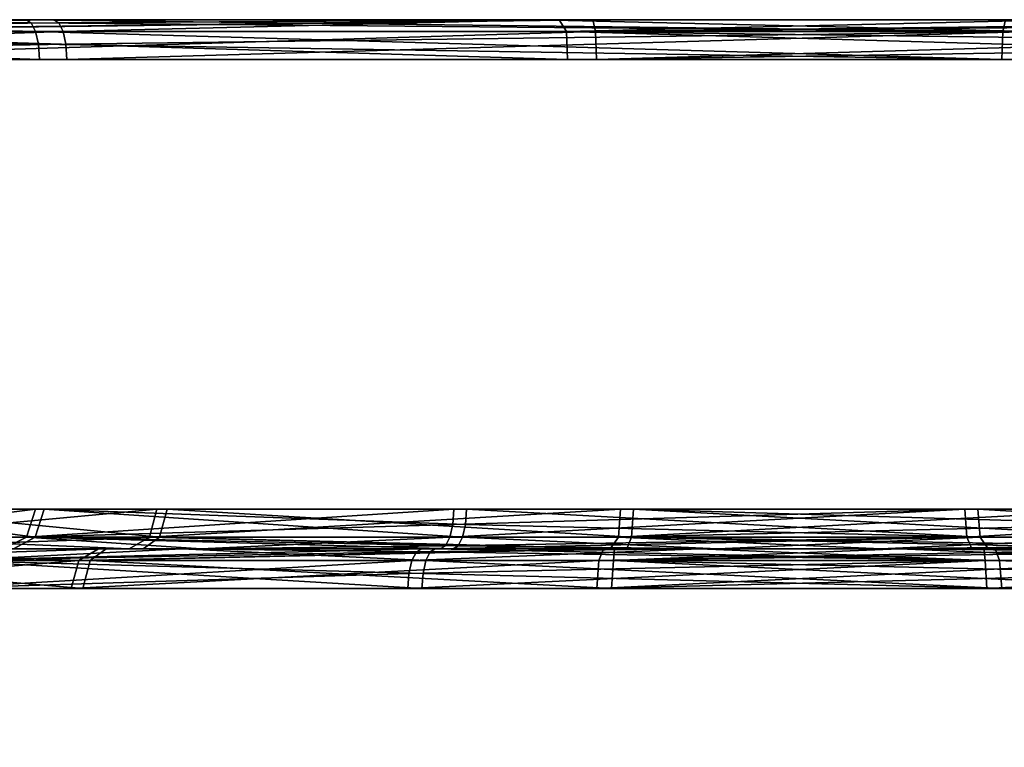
# Model space of a CAD drawing. Header units: millimetres. Extents: x -150 to 150, y -85 to 1149.
# Tile 291 of 656: x -78.584 to -77.839, y 1008.85 to 1009.4. Entities that reach past the tile are written whole.
import ezdxf

# ---------------------------------------------------------------- set-up
doc = ezdxf.new("R2010")
doc.units = ezdxf.units.MM
doc.header["$LTSCALE"] = 21.359881
for name, color, linetype in [('7808', 7, 'CONTINUOUS'), ('7809', 7, 'CONTINUOUS'), ('7810', 7, 'CONTINUOUS'), ('7811', 7, 'CONTINUOUS'), ('7812', 7, 'CONTINUOUS'), ('7813', 7, 'CONTINUOUS'), ('7814', 7, 'CONTINUOUS'), ('7815', 7, 'CONTINUOUS'), ('7824', 7, 'CONTINUOUS'), ('7825', 7, 'CONTINUOUS'), ('7826', 7, 'CONTINUOUS'), ('7827', 7, 'CONTINUOUS'), ('7849', 7, 'CONTINUOUS'), ('7850', 7, 'CONTINUOUS'), ('7851', 7, 'CONTINUOUS'), ('7852', 7, 'CONTINUOUS'), ('7853', 7, 'CONTINUOUS'), ('7854', 7, 'CONTINUOUS'), ('7855', 7, 'CONTINUOUS'), ('7856', 7, 'CONTINUOUS'), ('7865', 7, 'CONTINUOUS'), ('7866', 7, 'CONTINUOUS'), ('7867', 7, 'CONTINUOUS'), ('7868', 7, 'CONTINUOUS'), ('9023', 7, 'CONTINUOUS'), ('9025', 7, 'CONTINUOUS')]:
    doc.layers.add(name, color=color, linetype=linetype)

msp = doc.modelspace()

# ---------------------------------------------------------------- linework, layer by layer
at = {"layer": '7808', "linetype": 'CONTINUOUS'}
for points in [[(-78.53649, 1008.97, 270.95755), (-78.78303, 1008.99121, 271.31934), (-78.79127, 1008.97, 271.31628), (-78.53649, 1008.97, 270.95755)], [(-78.53089, 1008.99121, 270.96432), (-78.78303, 1008.99121, 271.31934), (-78.53649, 1008.97, 270.95755), (-78.53089, 1008.99121, 270.96432)], [(-78.28747, 1008.99121, 272.40087), (-78.28974, 1008.98148, 272.40697), (-78.64926, 1008.97, 272.15433), (-78.28747, 1008.99121, 272.40087)], [(-78.64249, 1008.99121, 272.14873), (-78.28747, 1008.99121, 272.40087), (-78.64926, 1008.97, 272.15433), (-78.64249, 1008.99121, 272.14873)], [(-78.13649, 1008.97, 270.77427), (-78.53089, 1008.99121, 270.96432), (-78.53649, 1008.97, 270.95755), (-78.13649, 1008.97, 270.77427)], [(-78.13502, 1008.99121, 270.78294), (-78.53089, 1008.99121, 270.96432), (-78.13649, 1008.97, 270.77427), (-78.13502, 1008.99121, 270.78294)], [(-77.69844, 1008.97, 270.81555), (-78.13502, 1008.99121, 270.78294), (-78.13649, 1008.97, 270.77427), (-77.69844, 1008.97, 270.81555)], [(-77.7015, 1008.99121, 270.82379), (-78.13502, 1008.99121, 270.78294), (-77.69924, 1008.98148, 270.81769), (-77.7015, 1008.99121, 270.82379)], [(-77.69924, 1008.98148, 270.81769), (-78.13502, 1008.99121, 270.78294), (-77.69844, 1008.97, 270.81555), (-77.69924, 1008.98148, 270.81769)], [(-78.28974, 1008.98148, 272.40697), (-78.29054, 1008.97, 272.40911), (-78.64926, 1008.97, 272.15433), (-78.28974, 1008.98148, 272.40697)]]:
    msp.add_3dface(points, dxfattribs=at)
at = {"layer": '7809', "linetype": 'CONTINUOUS'}
for points in [[(-78.78303, 1008.99121, 271.31934), (-78.53089, 1008.99121, 270.96432), (-78.51871, 1009, 270.98178), (-78.78303, 1008.99121, 271.31934)], [(-78.76358, 1009, 271.32789), (-78.78303, 1008.99121, 271.31934), (-78.51871, 1009, 270.98178), (-78.76358, 1009, 271.32789)], [(-78.28009, 1009, 272.38098), (-78.64249, 1008.99121, 272.14873), (-78.62637, 1009, 272.13494), (-78.28009, 1009, 272.38098)], [(-78.64249, 1008.99121, 272.14873), (-78.28009, 1009, 272.38098), (-78.28408, 1008.99772, 272.39175), (-78.64249, 1008.99121, 272.14873)], [(-78.53089, 1008.99121, 270.96432), (-78.13502, 1008.99121, 270.78294), (-78.13418, 1009, 270.80431), (-78.53089, 1008.99121, 270.96432)], [(-78.51871, 1009, 270.98178), (-78.53089, 1008.99121, 270.96432), (-78.13418, 1009, 270.80431), (-78.51871, 1009, 270.98178)], [(-78.13502, 1008.99121, 270.78294), (-77.7015, 1008.99121, 270.82379), (-77.91893, 1009, 270.79582), (-78.13502, 1008.99121, 270.78294)], [(-78.13418, 1009, 270.80431), (-78.13502, 1008.99121, 270.78294), (-77.91893, 1009, 270.79582), (-78.13418, 1009, 270.80431)], [(-77.91893, 1009, 270.79582), (-77.7015, 1008.99121, 270.82379), (-77.70489, 1008.99772, 270.83291), (-77.91893, 1009, 270.79582)], [(-77.70889, 1009, 270.84367), (-77.91893, 1009, 270.79582), (-77.70489, 1008.99772, 270.83291), (-77.70889, 1009, 270.84367)], [(-78.28747, 1008.99121, 272.40087), (-78.64249, 1008.99121, 272.14873), (-78.28408, 1008.99772, 272.39175), (-78.28747, 1008.99121, 272.40087)]]:
    msp.add_3dface(points, dxfattribs=at)
at = {"layer": '7810', "linetype": 'CONTINUOUS'}
for points in [[(-78.29054, 1008.97, 272.40911), (-78.28974, 1008.98148, 272.40697), (-77.85395, 1008.99121, 272.44172), (-78.29054, 1008.97, 272.40911)], [(-78.29054, 1008.97, 272.40911), (-77.85395, 1008.99121, 272.44172), (-77.85248, 1008.97, 272.45038), (-78.29054, 1008.97, 272.40911)], [(-78.28974, 1008.98148, 272.40697), (-78.28747, 1008.99121, 272.40087), (-77.85395, 1008.99121, 272.44172), (-78.28974, 1008.98148, 272.40697)], [(-77.85395, 1008.99121, 272.44172), (-77.45808, 1008.99121, 272.26033), (-77.85248, 1008.97, 272.45038), (-77.85395, 1008.99121, 272.44172)], [(-77.85248, 1008.97, 272.45038), (-77.45808, 1008.99121, 272.26033), (-77.45248, 1008.97, 272.2671), (-77.85248, 1008.97, 272.45038)]]:
    msp.add_3dface(points, dxfattribs=at)
at = {"layer": '7811', "linetype": 'CONTINUOUS'}
for points in [[(-78.28747, 1008.99121, 272.40087), (-78.28408, 1008.99772, 272.39175), (-78.07005, 1009, 272.42884), (-78.28747, 1008.99121, 272.40087)], [(-77.85395, 1008.99121, 272.44172), (-78.28747, 1008.99121, 272.40087), (-78.07005, 1009, 272.42884), (-77.85395, 1008.99121, 272.44172)], [(-78.28408, 1008.99772, 272.39175), (-78.28009, 1009, 272.38098), (-78.07005, 1009, 272.42884), (-78.28408, 1008.99772, 272.39175)], [(-77.85479, 1009, 272.42034), (-77.85395, 1008.99121, 272.44172), (-78.07005, 1009, 272.42884), (-77.85479, 1009, 272.42034)], [(-77.45808, 1008.99121, 272.26033), (-77.85395, 1008.99121, 272.44172), (-77.85479, 1009, 272.42034), (-77.45808, 1008.99121, 272.26033)], [(-77.47027, 1009, 272.24288), (-77.45808, 1008.99121, 272.26033), (-77.85479, 1009, 272.42034), (-77.47027, 1009, 272.24288)]]:
    msp.add_3dface(points, dxfattribs=at)
at = {"layer": '7812', "linetype": 'CONTINUOUS'}
for points in [[(-78.579, 1009.00879, 272.09617), (-78.74261, 1009.00879, 271.73909), (-78.57223, 1009.03, 272.09057), (-78.579, 1009.00879, 272.09617)], [(-78.57223, 1009.03, 272.09057), (-78.74261, 1009.00879, 271.73909), (-78.73395, 1009.03, 271.73763), (-78.57223, 1009.03, 272.09057)], [(-78.70576, 1009.00879, 271.34805), (-78.47833, 1009.00879, 271.02782), (-78.69753, 1009.03, 271.35111), (-78.70576, 1009.00879, 271.34805)], [(-78.69753, 1009.03, 271.35111), (-78.47833, 1009.00879, 271.02782), (-78.47273, 1009.03, 271.03459), (-78.69753, 1009.03, 271.35111)], [(-78.2565, 1009.01852, 272.31751), (-78.579, 1009.00879, 272.09617), (-78.25571, 1009.03, 272.31537), (-78.2565, 1009.01852, 272.31751)], [(-78.25571, 1009.03, 272.31537), (-78.579, 1009.00879, 272.09617), (-78.57223, 1009.03, 272.09057), (-78.25571, 1009.03, 272.31537)], [(-78.47833, 1009.00879, 271.02782), (-78.12125, 1009.00879, 270.86421), (-78.47273, 1009.03, 271.03459), (-78.47833, 1009.00879, 271.02782)], [(-78.47273, 1009.03, 271.03459), (-78.12125, 1009.00879, 270.86421), (-78.11979, 1009.03, 270.87287), (-78.47273, 1009.03, 271.03459)], [(-78.12125, 1009.00879, 270.86421), (-77.73021, 1009.00879, 270.90105), (-78.11979, 1009.03, 270.87287), (-78.12125, 1009.00879, 270.86421)], [(-77.73247, 1009.01852, 270.90715), (-77.73327, 1009.03, 270.90929), (-78.11979, 1009.03, 270.87287), (-77.73247, 1009.01852, 270.90715)], [(-77.73021, 1009.00879, 270.90105), (-77.73247, 1009.01852, 270.90715), (-78.11979, 1009.03, 270.87287), (-77.73021, 1009.00879, 270.90105)], [(-78.25877, 1009.00879, 272.3236), (-78.579, 1009.00879, 272.09617), (-78.2565, 1009.01852, 272.31751), (-78.25877, 1009.00879, 272.3236)]]:
    msp.add_3dface(points, dxfattribs=at)
at = {"layer": '7813', "linetype": 'CONTINUOUS'}
for points in [[(-78.74261, 1009.00879, 271.73909), (-78.579, 1009.00879, 272.09617), (-78.59691, 1009, 272.1078), (-78.74261, 1009.00879, 271.73909)], [(-78.47833, 1009.00879, 271.02782), (-78.70576, 1009.00879, 271.34805), (-78.72519, 1009, 271.33942), (-78.47833, 1009.00879, 271.02782)], [(-78.49078, 1009, 271.01059), (-78.47833, 1009.00879, 271.02782), (-78.72519, 1009, 271.33942), (-78.49078, 1009, 271.01059)], [(-78.59691, 1009, 272.1078), (-78.579, 1009.00879, 272.09617), (-78.447, 1009, 272.24765), (-78.59691, 1009, 272.1078)], [(-78.579, 1009.00879, 272.09617), (-78.25877, 1009.00879, 272.3236), (-78.447, 1009, 272.24765), (-78.579, 1009.00879, 272.09617)], [(-78.12495, 1009, 270.84332), (-78.47833, 1009.00879, 271.02782), (-78.49078, 1009, 271.01059), (-78.12495, 1009, 270.84332)], [(-78.12125, 1009.00879, 270.86421), (-78.47833, 1009.00879, 271.02782), (-78.12495, 1009, 270.84332), (-78.12125, 1009.00879, 270.86421)], [(-78.447, 1009, 272.24765), (-78.25877, 1009.00879, 272.3236), (-78.26216, 1009.00228, 272.33273), (-78.447, 1009, 272.24765)], [(-77.72282, 1009, 270.88117), (-78.12125, 1009.00879, 270.86421), (-78.12495, 1009, 270.84332), (-77.72282, 1009, 270.88117)], [(-77.73021, 1009.00879, 270.90105), (-78.12125, 1009.00879, 270.86421), (-77.72682, 1009.00228, 270.89193), (-77.73021, 1009.00879, 270.90105)], [(-78.12125, 1009.00879, 270.86421), (-77.72282, 1009, 270.88117), (-77.72682, 1009.00228, 270.89193), (-78.12125, 1009.00879, 270.86421)], [(-78.26615, 1009, 272.34349), (-78.447, 1009, 272.24765), (-78.26216, 1009.00228, 272.33273), (-78.26615, 1009, 272.34349)]]:
    msp.add_3dface(points, dxfattribs=at)
at = {"layer": '7814', "linetype": 'CONTINUOUS'}
for points in [[(-78.25877, 1009.00879, 272.3236), (-78.2565, 1009.01852, 272.31751), (-77.86919, 1009.03, 272.35179), (-78.25877, 1009.00879, 272.3236)], [(-77.86772, 1009.00879, 272.36045), (-78.25877, 1009.00879, 272.3236), (-77.86919, 1009.03, 272.35179), (-77.86772, 1009.00879, 272.36045)], [(-78.2565, 1009.01852, 272.31751), (-78.25571, 1009.03, 272.31537), (-77.86919, 1009.03, 272.35179), (-78.2565, 1009.01852, 272.31751)], [(-77.51625, 1009.03, 272.19007), (-77.86772, 1009.00879, 272.36045), (-77.86919, 1009.03, 272.35179), (-77.51625, 1009.03, 272.19007)], [(-77.51064, 1009.00879, 272.19684), (-77.86772, 1009.00879, 272.36045), (-77.51625, 1009.03, 272.19007), (-77.51064, 1009.00879, 272.19684)]]:
    msp.add_3dface(points, dxfattribs=at)
at = {"layer": '7815', "linetype": 'CONTINUOUS'}
for points in [[(-78.26615, 1009, 272.34349), (-78.26216, 1009.00228, 272.33273), (-77.86772, 1009.00879, 272.36045), (-78.26615, 1009, 272.34349)], [(-78.26615, 1009, 272.34349), (-77.86772, 1009.00879, 272.36045), (-77.86402, 1009, 272.38134), (-78.26615, 1009, 272.34349)], [(-78.26216, 1009.00228, 272.33273), (-78.25877, 1009.00879, 272.3236), (-77.86772, 1009.00879, 272.36045), (-78.26216, 1009.00228, 272.33273)], [(-77.86772, 1009.00879, 272.36045), (-77.51064, 1009.00879, 272.19684), (-77.86402, 1009, 272.38134), (-77.86772, 1009.00879, 272.36045)], [(-77.86402, 1009, 272.38134), (-77.51064, 1009.00879, 272.19684), (-77.49819, 1009, 272.21407), (-77.86402, 1009, 272.38134)]]:
    msp.add_3dface(points, dxfattribs=at)
at = {"layer": '7824', "linetype": 'CONTINUOUS'}
for points in [[(-78.57223, 1009.39121, 273.16725), (-79.18967, 1009.39121, 272.76259), (-78.56996, 1009.38148, 273.16116), (-78.57223, 1009.39121, 273.16725)], [(-78.56996, 1009.38148, 273.16116), (-79.18967, 1009.39121, 272.76259), (-78.56917, 1009.37, 273.15902), (-78.56996, 1009.38148, 273.16116)], [(-78.56917, 1009.37, 273.15902), (-79.18967, 1009.39121, 272.76259), (-79.18334, 1009.37, 272.7565), (-78.56917, 1009.37, 273.15902)], [(-78.84996, 1009.39121, 270.19115), (-78.14862, 1009.39121, 269.96072), (-78.84543, 1009.37, 270.19868), (-78.84996, 1009.39121, 270.19115)], [(-78.84543, 1009.37, 270.19868), (-78.14862, 1009.39121, 269.96072), (-78.1478, 1009.37, 269.96947), (-78.84543, 1009.37, 270.19868)], [(-78.14862, 1009.39121, 269.96072), (-77.41675, 1009.39121, 270.0574), (-78.1478, 1009.37, 269.96947), (-78.14862, 1009.39121, 269.96072)], [(-77.41675, 1009.39121, 270.0574), (-77.41901, 1009.38148, 270.0635), (-78.1478, 1009.37, 269.96947), (-77.41675, 1009.39121, 270.0574)], [(-77.41901, 1009.38148, 270.0635), (-77.41981, 1009.37, 270.06564), (-78.1478, 1009.37, 269.96947), (-77.41901, 1009.38148, 270.0635)]]:
    msp.add_3dface(points, dxfattribs=at)
at = {"layer": '7825', "linetype": 'CONTINUOUS'}
for points in [[(-79.18967, 1009.39121, 272.76259), (-78.57223, 1009.39121, 273.16725), (-78.91686, 1009.4, 273.01648), (-79.18967, 1009.39121, 272.76259)], [(-78.91686, 1009.4, 273.01648), (-78.57223, 1009.39121, 273.16725), (-78.57562, 1009.39772, 273.17638), (-78.91686, 1009.4, 273.01648)], [(-78.57962, 1009.4, 273.18714), (-78.91686, 1009.4, 273.01648), (-78.57562, 1009.39772, 273.17638), (-78.57962, 1009.4, 273.18714)], [(-78.1506, 1009.4, 269.9396), (-78.84996, 1009.39121, 270.19115), (-78.86028, 1009.4, 270.1726), (-78.1506, 1009.4, 269.9396)], [(-78.14862, 1009.39121, 269.96072), (-78.84996, 1009.39121, 270.19115), (-78.1506, 1009.4, 269.9396), (-78.14862, 1009.39121, 269.96072)], [(-77.40936, 1009.4, 270.03752), (-78.14862, 1009.39121, 269.96072), (-78.1506, 1009.4, 269.9396), (-77.40936, 1009.4, 270.03752)], [(-78.14862, 1009.39121, 269.96072), (-77.40936, 1009.4, 270.03752), (-77.41336, 1009.39772, 270.04828), (-78.14862, 1009.39121, 269.96072)], [(-77.41675, 1009.39121, 270.0574), (-78.14862, 1009.39121, 269.96072), (-77.41336, 1009.39772, 270.04828), (-77.41675, 1009.39121, 270.0574)]]:
    msp.add_3dface(points, dxfattribs=at)
at = {"layer": '7826', "linetype": 'CONTINUOUS'}
for points in [[(-78.57223, 1009.39121, 273.16725), (-78.56996, 1009.38148, 273.16116), (-77.84117, 1009.37, 273.25519), (-78.57223, 1009.39121, 273.16725)], [(-77.84036, 1009.39121, 273.26394), (-78.57223, 1009.39121, 273.16725), (-77.84117, 1009.37, 273.25519), (-77.84036, 1009.39121, 273.26394)], [(-77.14355, 1009.37, 273.02598), (-77.84036, 1009.39121, 273.26394), (-77.84117, 1009.37, 273.25519), (-77.14355, 1009.37, 273.02598)], [(-77.13901, 1009.39121, 273.0335), (-77.84036, 1009.39121, 273.26394), (-77.14355, 1009.37, 273.02598), (-77.13901, 1009.39121, 273.0335)], [(-78.56996, 1009.38148, 273.16116), (-78.56917, 1009.37, 273.15902), (-77.84117, 1009.37, 273.25519), (-78.56996, 1009.38148, 273.16116)]]:
    msp.add_3dface(points, dxfattribs=at)
at = {"layer": '7827', "linetype": 'CONTINUOUS'}
for points in [[(-78.57962, 1009.4, 273.18714), (-78.57562, 1009.39772, 273.17638), (-77.84036, 1009.39121, 273.26394), (-78.57962, 1009.4, 273.18714)], [(-78.57962, 1009.4, 273.18714), (-77.84036, 1009.39121, 273.26394), (-77.83837, 1009.4, 273.28506), (-78.57962, 1009.4, 273.18714)], [(-78.57562, 1009.39772, 273.17638), (-78.57223, 1009.39121, 273.16725), (-77.84036, 1009.39121, 273.26394), (-78.57562, 1009.39772, 273.17638)], [(-77.84036, 1009.39121, 273.26394), (-77.13901, 1009.39121, 273.0335), (-77.83837, 1009.4, 273.28506), (-77.84036, 1009.39121, 273.26394)]]:
    msp.add_3dface(points, dxfattribs=at)
at = {"layer": '7849', "linetype": 'CONTINUOUS'}
for points in [[(-78.78687, 1008.99121, 328.6701), (-78.5395, 1008.99121, 329.02845), (-78.79515, 1008.97, 328.67305), (-78.78687, 1008.99121, 328.6701)], [(-78.79515, 1008.97, 328.67305), (-78.5395, 1008.99121, 329.02845), (-78.5452, 1008.97, 329.03514), (-78.79515, 1008.97, 328.67305)], [(-78.27986, 1008.97, 327.58701), (-78.63527, 1008.99121, 327.84266), (-78.64196, 1008.97, 327.83696), (-78.27986, 1008.97, 327.58701)], [(-78.27691, 1008.99121, 327.59529), (-78.63527, 1008.99121, 327.84266), (-78.27909, 1008.98148, 327.58916), (-78.27691, 1008.99121, 327.59529)], [(-78.27909, 1008.98148, 327.58916), (-78.63527, 1008.99121, 327.84266), (-78.27986, 1008.97, 327.58701), (-78.27909, 1008.98148, 327.58916)], [(-78.5395, 1008.99121, 329.02845), (-78.14609, 1008.99121, 329.21511), (-78.5452, 1008.97, 329.03514), (-78.5395, 1008.99121, 329.02845)], [(-78.5452, 1008.97, 329.03514), (-78.14609, 1008.99121, 329.21511), (-78.14768, 1008.97, 329.22375), (-78.5452, 1008.97, 329.03514)], [(-77.71206, 1008.99121, 329.18006), (-77.70988, 1008.98148, 329.18618), (-78.14768, 1008.97, 329.22375), (-77.71206, 1008.99121, 329.18006)], [(-78.14609, 1008.99121, 329.21511), (-77.71206, 1008.99121, 329.18006), (-78.14768, 1008.97, 329.22375), (-78.14609, 1008.99121, 329.21511)], [(-77.70988, 1008.98148, 329.18618), (-77.70911, 1008.97, 329.18834), (-78.14768, 1008.97, 329.22375), (-77.70988, 1008.98148, 329.18618)]]:
    msp.add_3dface(points, dxfattribs=at)
at = {"layer": '7850', "linetype": 'CONTINUOUS'}
for points in [[(-78.5395, 1008.99121, 329.02845), (-78.78687, 1008.99121, 328.6701), (-78.76647, 1009, 328.66414), (-78.5395, 1008.99121, 329.02845)], [(-78.52448, 1009, 329.01338), (-78.5395, 1008.99121, 329.02845), (-78.76647, 1009, 328.66414), (-78.52448, 1009, 329.01338)], [(-78.63527, 1008.99121, 327.84266), (-78.27691, 1008.99121, 327.59529), (-78.46145, 1009, 327.71362), (-78.63527, 1008.99121, 327.84266)], [(-78.62088, 1009, 327.85849), (-78.63527, 1008.99121, 327.84266), (-78.46145, 1009, 327.71362), (-78.62088, 1009, 327.85849)], [(-78.14609, 1008.99121, 329.21511), (-78.5395, 1008.99121, 329.02845), (-78.14261, 1009, 329.19418), (-78.14609, 1008.99121, 329.21511)], [(-78.14261, 1009, 329.19418), (-78.5395, 1008.99121, 329.02845), (-78.52448, 1009, 329.01338), (-78.14261, 1009, 329.19418)], [(-78.46145, 1009, 327.71362), (-78.27691, 1008.99121, 327.59529), (-78.27364, 1008.99772, 327.60445), (-78.46145, 1009, 327.71362)], [(-78.26979, 1009, 327.61527), (-78.46145, 1009, 327.71362), (-78.27364, 1008.99772, 327.60445), (-78.26979, 1009, 327.61527)], [(-77.71919, 1009, 329.16008), (-78.14609, 1008.99121, 329.21511), (-78.14261, 1009, 329.19418), (-77.71919, 1009, 329.16008)], [(-78.14609, 1008.99121, 329.21511), (-77.71919, 1009, 329.16008), (-77.71533, 1008.99772, 329.17089), (-78.14609, 1008.99121, 329.21511)], [(-77.71206, 1008.99121, 329.18006), (-78.14609, 1008.99121, 329.21511), (-77.71533, 1008.99772, 329.17089), (-77.71206, 1008.99121, 329.18006)]]:
    msp.add_3dface(points, dxfattribs=at)
at = {"layer": '7851', "linetype": 'CONTINUOUS'}
for points in [[(-78.27691, 1008.99121, 327.59529), (-78.27909, 1008.98148, 327.58916), (-77.8413, 1008.97, 327.55159), (-78.27691, 1008.99121, 327.59529)], [(-77.84288, 1008.99121, 327.56023), (-78.27691, 1008.99121, 327.59529), (-77.8413, 1008.97, 327.55159), (-77.84288, 1008.99121, 327.56023)], [(-77.44947, 1008.99121, 327.74689), (-77.84288, 1008.99121, 327.56023), (-77.44378, 1008.97, 327.7402), (-77.44947, 1008.99121, 327.74689)], [(-77.44378, 1008.97, 327.7402), (-77.84288, 1008.99121, 327.56023), (-77.8413, 1008.97, 327.55159), (-77.44378, 1008.97, 327.7402)], [(-78.27909, 1008.98148, 327.58916), (-78.27986, 1008.97, 327.58701), (-77.8413, 1008.97, 327.55159), (-78.27909, 1008.98148, 327.58916)]]:
    msp.add_3dface(points, dxfattribs=at)
at = {"layer": '7852', "linetype": 'CONTINUOUS'}
for points in [[(-78.26979, 1009, 327.61527), (-78.27364, 1008.99772, 327.60445), (-77.84288, 1008.99121, 327.56023), (-78.26979, 1009, 327.61527)], [(-78.26979, 1009, 327.61527), (-77.84288, 1008.99121, 327.56023), (-77.84637, 1009, 327.58116), (-78.26979, 1009, 327.61527)], [(-77.84288, 1008.99121, 327.56023), (-77.44947, 1008.99121, 327.74689), (-77.84637, 1009, 327.58116), (-77.84288, 1008.99121, 327.56023)], [(-77.84637, 1009, 327.58116), (-77.44947, 1008.99121, 327.74689), (-77.4645, 1009, 327.76196), (-77.84637, 1009, 327.58116)], [(-78.27364, 1008.99772, 327.60445), (-78.27691, 1008.99121, 327.59529), (-77.84288, 1008.99121, 327.56023), (-78.27364, 1008.99772, 327.60445)]]:
    msp.add_3dface(points, dxfattribs=at)
at = {"layer": '7853', "linetype": 'CONTINUOUS'}
for points in [[(-78.74085, 1009.00879, 328.25092), (-78.57248, 1009.00879, 327.89606), (-78.73221, 1009.03, 328.2525), (-78.74085, 1009.00879, 328.25092)], [(-78.73221, 1009.03, 328.2525), (-78.57248, 1009.00879, 327.89606), (-78.56579, 1009.03, 327.90175), (-78.73221, 1009.03, 328.2525)], [(-78.4861, 1009.00879, 328.96566), (-78.70923, 1009.00879, 328.64242), (-78.48041, 1009.03, 328.95897), (-78.4861, 1009.00879, 328.96566)], [(-78.48041, 1009.03, 328.95897), (-78.70923, 1009.00879, 328.64242), (-78.70096, 1009.03, 328.63947), (-78.48041, 1009.03, 328.95897)], [(-78.57248, 1009.00879, 327.89606), (-78.24924, 1009.00879, 327.67293), (-78.56579, 1009.03, 327.90175), (-78.57248, 1009.00879, 327.89606)], [(-78.24705, 1009.01852, 327.67905), (-78.24629, 1009.03, 327.6812), (-78.56579, 1009.03, 327.90175), (-78.24705, 1009.01852, 327.67905)], [(-78.24924, 1009.00879, 327.67293), (-78.24705, 1009.01852, 327.67905), (-78.56579, 1009.03, 327.90175), (-78.24924, 1009.00879, 327.67293)], [(-78.13124, 1009.00879, 329.13403), (-78.4861, 1009.00879, 328.96566), (-78.12966, 1009.03, 329.12539), (-78.13124, 1009.00879, 329.13403)], [(-78.12966, 1009.03, 329.12539), (-78.4861, 1009.00879, 328.96566), (-78.48041, 1009.03, 328.95897), (-78.12966, 1009.03, 329.12539)], [(-77.74192, 1009.01852, 329.09629), (-78.13124, 1009.00879, 329.13403), (-77.74269, 1009.03, 329.09414), (-77.74192, 1009.01852, 329.09629)], [(-77.74269, 1009.03, 329.09414), (-78.13124, 1009.00879, 329.13403), (-78.12966, 1009.03, 329.12539), (-77.74269, 1009.03, 329.09414)], [(-77.73974, 1009.00879, 329.10242), (-78.13124, 1009.00879, 329.13403), (-77.74192, 1009.01852, 329.09629), (-77.73974, 1009.00879, 329.10242)]]:
    msp.add_3dface(points, dxfattribs=at)
at = {"layer": '7854', "linetype": 'CONTINUOUS'}
for points in [[(-78.57248, 1009.00879, 327.89606), (-78.74085, 1009.00879, 328.25092), (-78.58874, 1009, 327.88244), (-78.57248, 1009.00879, 327.89606)], [(-78.72966, 1009, 328.6483), (-78.70923, 1009.00879, 328.64242), (-78.50142, 1009, 328.98048), (-78.72966, 1009, 328.6483)], [(-78.70923, 1009.00879, 328.64242), (-78.4861, 1009.00879, 328.96566), (-78.50142, 1009, 328.98048), (-78.70923, 1009.00879, 328.64242)], [(-78.25636, 1009, 327.65295), (-78.57248, 1009.00879, 327.89606), (-78.58874, 1009, 327.88244), (-78.25636, 1009, 327.65295)], [(-78.24924, 1009.00879, 327.67293), (-78.57248, 1009.00879, 327.89606), (-78.25251, 1009.00228, 327.66376), (-78.24924, 1009.00879, 327.67293)], [(-78.57248, 1009.00879, 327.89606), (-78.25636, 1009, 327.65295), (-78.25251, 1009.00228, 327.66376), (-78.57248, 1009.00879, 327.89606)], [(-78.50142, 1009, 328.98048), (-78.4861, 1009.00879, 328.96566), (-78.13749, 1009, 329.15445), (-78.50142, 1009, 328.98048)], [(-78.4861, 1009.00879, 328.96566), (-78.13124, 1009.00879, 329.13403), (-78.13749, 1009, 329.15445), (-78.4861, 1009.00879, 328.96566)], [(-78.13749, 1009, 329.15445), (-78.13124, 1009.00879, 329.13403), (-77.93275, 1009, 329.16523), (-78.13749, 1009, 329.15445)], [(-78.13124, 1009.00879, 329.13403), (-77.73974, 1009.00879, 329.10242), (-77.93275, 1009, 329.16523), (-78.13124, 1009.00879, 329.13403)], [(-77.93275, 1009, 329.16523), (-77.73974, 1009.00879, 329.10242), (-77.73647, 1009.00228, 329.11158), (-77.93275, 1009, 329.16523)], [(-77.73262, 1009, 329.1224), (-77.93275, 1009, 329.16523), (-77.73647, 1009.00228, 329.11158), (-77.73262, 1009, 329.1224)]]:
    msp.add_3dface(points, dxfattribs=at)
at = {"layer": '7855', "linetype": 'CONTINUOUS'}
for points in [[(-78.24629, 1009.03, 327.6812), (-78.24705, 1009.01852, 327.67905), (-77.85774, 1009.00879, 327.64131), (-78.24629, 1009.03, 327.6812)], [(-78.24629, 1009.03, 327.6812), (-77.85774, 1009.00879, 327.64131), (-77.85932, 1009.03, 327.64995), (-78.24629, 1009.03, 327.6812)], [(-77.85774, 1009.00879, 327.64131), (-77.50288, 1009.00879, 327.80968), (-77.85932, 1009.03, 327.64995), (-77.85774, 1009.00879, 327.64131)], [(-77.85932, 1009.03, 327.64995), (-77.50288, 1009.00879, 327.80968), (-77.50857, 1009.03, 327.81637), (-77.85932, 1009.03, 327.64995)], [(-78.24705, 1009.01852, 327.67905), (-78.24924, 1009.00879, 327.67293), (-77.85774, 1009.00879, 327.64131), (-78.24705, 1009.01852, 327.67905)]]:
    msp.add_3dface(points, dxfattribs=at)
at = {"layer": '7856', "linetype": 'CONTINUOUS'}
for points in [[(-78.24924, 1009.00879, 327.67293), (-78.25251, 1009.00228, 327.66376), (-78.05622, 1009, 327.61012), (-78.24924, 1009.00879, 327.67293)], [(-77.85774, 1009.00879, 327.64131), (-78.24924, 1009.00879, 327.67293), (-78.05622, 1009, 327.61012), (-77.85774, 1009.00879, 327.64131)], [(-77.85149, 1009, 327.62089), (-77.85774, 1009.00879, 327.64131), (-78.05622, 1009, 327.61012), (-77.85149, 1009, 327.62089)], [(-77.50288, 1009.00879, 327.80968), (-77.85774, 1009.00879, 327.64131), (-77.85149, 1009, 327.62089), (-77.50288, 1009.00879, 327.80968)], [(-77.48755, 1009, 327.79487), (-77.50288, 1009.00879, 327.80968), (-77.85149, 1009, 327.62089), (-77.48755, 1009, 327.79487)], [(-78.25251, 1009.00228, 327.66376), (-78.25636, 1009, 327.65295), (-78.05622, 1009, 327.61012), (-78.25251, 1009.00228, 327.66376)]]:
    msp.add_3dface(points, dxfattribs=at)
at = {"layer": '7865', "linetype": 'CONTINUOUS'}
for points in [[(-79.17419, 1009.39121, 327.22154), (-78.5514, 1009.39121, 326.82517), (-79.16794, 1009.37, 327.22771), (-79.17419, 1009.39121, 327.22154)], [(-78.5514, 1009.39121, 326.82517), (-78.54921, 1009.38148, 326.83129), (-79.16794, 1009.37, 327.22771), (-78.5514, 1009.39121, 326.82517)], [(-78.17067, 1009.39121, 330.03708), (-78.86888, 1009.39121, 329.79729), (-78.16974, 1009.37, 330.02834), (-78.17067, 1009.39121, 330.03708)], [(-78.16974, 1009.37, 330.02834), (-78.86888, 1009.39121, 329.79729), (-78.86424, 1009.37, 329.78982), (-78.16974, 1009.37, 330.02834)], [(-77.43758, 1009.39121, 329.95018), (-78.17067, 1009.39121, 330.03708), (-77.43976, 1009.38148, 329.94405), (-77.43758, 1009.39121, 329.95018)], [(-77.43976, 1009.38148, 329.94405), (-78.17067, 1009.39121, 330.03708), (-77.44053, 1009.37, 329.9419), (-77.43976, 1009.38148, 329.94405)], [(-77.44053, 1009.37, 329.9419), (-78.17067, 1009.39121, 330.03708), (-78.16974, 1009.37, 330.02834), (-77.44053, 1009.37, 329.9419)], [(-78.54921, 1009.38148, 326.83129), (-78.54845, 1009.37, 326.83344), (-79.16794, 1009.37, 327.22771), (-78.54921, 1009.38148, 326.83129)]]:
    msp.add_3dface(points, dxfattribs=at)
at = {"layer": '7866', "linetype": 'CONTINUOUS'}
for points in [[(-78.55852, 1009.4, 326.80518), (-79.17419, 1009.39121, 327.22154), (-79.18929, 1009.4, 327.20663), (-78.55852, 1009.4, 326.80518)], [(-79.17419, 1009.39121, 327.22154), (-78.55852, 1009.4, 326.80518), (-78.55467, 1009.39772, 326.816), (-79.17419, 1009.39121, 327.22154)], [(-78.5514, 1009.39121, 326.82517), (-79.17419, 1009.39121, 327.22154), (-78.55467, 1009.39772, 326.816), (-78.5514, 1009.39121, 326.82517)], [(-78.88094, 1009.4, 329.81477), (-78.86888, 1009.39121, 329.79729), (-78.17607, 1009.4, 330.05783), (-78.88094, 1009.4, 329.81477)], [(-78.86888, 1009.39121, 329.79729), (-78.17067, 1009.39121, 330.03708), (-78.17607, 1009.4, 330.05783), (-78.86888, 1009.39121, 329.79729)], [(-78.17607, 1009.4, 330.05783), (-78.17067, 1009.39121, 330.03708), (-77.79849, 1009.4, 330.0562), (-78.17607, 1009.4, 330.05783)], [(-78.17067, 1009.39121, 330.03708), (-77.43758, 1009.39121, 329.95018), (-77.79849, 1009.4, 330.0562), (-78.17067, 1009.39121, 330.03708)]]:
    msp.add_3dface(points, dxfattribs=at)
at = {"layer": '7867', "linetype": 'CONTINUOUS'}
for points in [[(-78.54921, 1009.38148, 326.83129), (-78.5514, 1009.39121, 326.82517), (-77.8183, 1009.39121, 326.73827), (-78.54921, 1009.38148, 326.83129)], [(-78.54845, 1009.37, 326.83344), (-78.54921, 1009.38148, 326.83129), (-77.8183, 1009.39121, 326.73827), (-78.54845, 1009.37, 326.83344)], [(-78.54845, 1009.37, 326.83344), (-77.8183, 1009.39121, 326.73827), (-77.81923, 1009.37, 326.74701), (-78.54845, 1009.37, 326.83344)]]:
    msp.add_3dface(points, dxfattribs=at)
at = {"layer": '7868', "linetype": 'CONTINUOUS'}
for points in [[(-78.55467, 1009.39772, 326.816), (-78.55852, 1009.4, 326.80518), (-78.19048, 1009.4, 326.71914), (-78.55467, 1009.39772, 326.816)], [(-78.5514, 1009.39121, 326.82517), (-78.55467, 1009.39772, 326.816), (-78.19048, 1009.4, 326.71914), (-78.5514, 1009.39121, 326.82517)], [(-77.8183, 1009.39121, 326.73827), (-78.5514, 1009.39121, 326.82517), (-78.19048, 1009.4, 326.71914), (-77.8183, 1009.39121, 326.73827)], [(-77.8129, 1009.4, 326.71751), (-77.8183, 1009.39121, 326.73827), (-78.19048, 1009.4, 326.71914), (-77.8129, 1009.4, 326.71751)]]:
    msp.add_3dface(points, dxfattribs=at)
at = {"layer": '9023', "linetype": 'CONTINUOUS'}
for points in [[(-88.43379, 1009.4, 421.43261), (-68.39935, 1009.4, 433.74756), (-88.26112, 1009.4, 178.44239), (-88.43379, 1009.4, 421.43261)], [(-88.26112, 1009.4, 178.44239), (-68.39935, 1009.4, 433.74756), (-68.23326, 1009.4, 166.1678), (-88.26112, 1009.4, 178.44239)]]:
    msp.add_3dface(points, dxfattribs=at)
at = {"layer": '9025', "linetype": 'CONTINUOUS'}
for points in [[(-68.39935, 1007.9, 166.25244), (-88.43379, 1007.9, 178.56739), (-88.26112, 1009.4, 178.44239), (-68.39935, 1007.9, 166.25244)], [(-88.26112, 1007.9, 421.55761), (-68.39935, 1009.4, 433.74756), (-88.43379, 1009.4, 421.43261), (-88.26112, 1007.9, 421.55761)], [(-68.39935, 1007.9, 166.25244), (-88.26112, 1009.4, 178.44239), (-68.23326, 1009.4, 166.1678), (-68.39935, 1007.9, 166.25244)], [(-88.26112, 1007.9, 421.55761), (-68.23326, 1007.9, 433.8322), (-68.39935, 1009.4, 433.74756), (-88.26112, 1007.9, 421.55761)]]:
    msp.add_3dface(points, dxfattribs=at)

doc.saveas('drawing.dxf')
